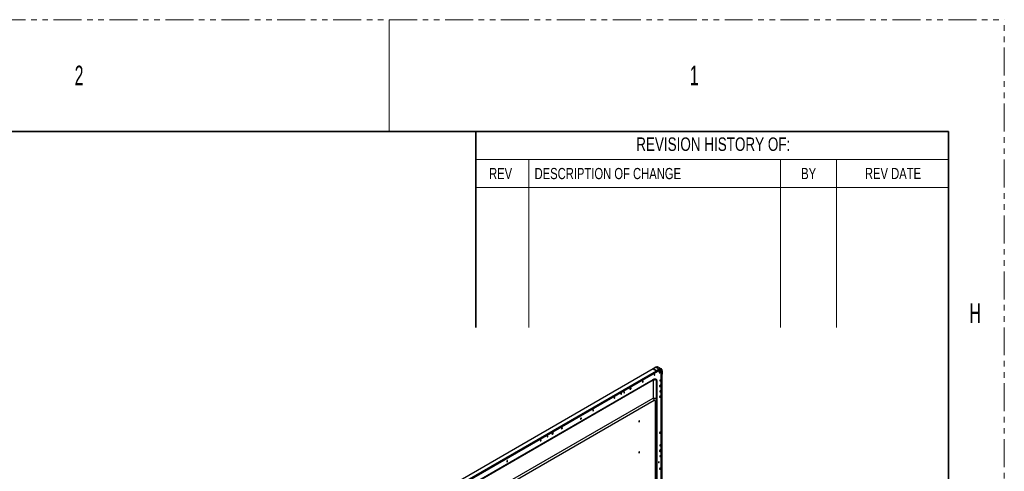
# Model space of a CAD drawing. Header units: millimetres. Extents: x 0 to 1118, y 0 to 864.
# Tile 397 of 397: x 894 to 1118, y 761 to 864. Entities that reach past the tile are written whole.
import ezdxf

# ---------------------------------------------------------------- set-up
doc = ezdxf.new("R2010")
doc.units = ezdxf.units.MM
doc.linetypes.add('PHANTOM', pattern=[12.7, 6.35, -1.27, 1.27, -1.27, 1.27, -1.27])
doc.styles.add('SLDTEXTSTYLE3', font='TXT', dxfattribs={"width": 0.6})
doc.styles.add('SLDTEXTSTYLE5', font='TXT', dxfattribs={"width": 0.75})

msp = doc.modelspace()

# ---------------------------------------------------------------- linework, layer by layer
at = {"color": 7, "linetype": 'PHANTOM', "lineweight": 18}
for p in [(0, 863.6), (1117.6, 0)]:
    msp.add_line(p, (1117.6, 863.6), dxfattribs=at)
at = {"color": 7, "linetype": 'Continuous', "lineweight": 18}
for p, q in [((977.9, 863.6), (977.9, 838.2)), ((1104.9, 838.2), (997.58, 838.2)), ((1104.9, 838.2), (1104.9, 793.75)), ((997.58, 831.85), (997.58, 793.75)), ((1104.9, 831.85), (997.58, 831.85)), ((1009.65, 831.85), (1009.65, 793.75)), ((1066.8, 831.85), (1066.8, 793.75)), ((1079.5, 831.85), (1079.5, 793.75)), ((1104.9, 825.5), (997.58, 825.5))]:
    msp.add_line(p, q, dxfattribs=at)
at = {"color": 7, "linetype": 'Continuous', "lineweight": 35}
for p, q in [((12.7, 838.2), (1104.9, 838.2)), ((997.58, 838.2), (997.58, 793.75)), ((1104.9, 838.2), (1104.9, 25.4))]:
    msp.add_line(p, q, dxfattribs=at)
at = {"color": 7, "linetype": 'Continuous', "lineweight": 25}
for p, q in [((1037.8614, 784.3107), (903.0162, 706.4662)), ((1039.2838, 783.9479), (903.1346, 705.3507)), ((903.7374, 706.0498), (1038.5827, 783.8943)), ((903.7666, 705.8769), (1038.6118, 783.7214)), ((903.7728, 705.9886), (1038.618, 783.8331)), ((1038.618, 783.7351), (903.7728, 705.8906)), ((1037.8654, 784.313), (1037.8614, 784.3107)), ((1037.8614, 784.3107), (1038.5827, 783.8943)), ((1038.5018, 784.6804), (1037.8654, 784.313)), ((1037.8754, 784.312), (1038.5118, 784.6794)), ((1038.5908, 783.899), (1037.8754, 784.312)), ((1038.5118, 784.6794), (1039.2272, 784.2664)), ((1039.2272, 784.2664), (1038.5908, 783.899)), ((1038.618, 783.8331), (1038.618, 783.7351)), ((1038.6199, 783.7261), (1039.2563, 784.0934)), ((1038.6262, 783.8378), (1039.2625, 784.2052)), ((1038.6262, 783.7398), (1039.2625, 784.1072)), ((1038.6262, 783.8378), (1038.6262, 783.7398)), ((1039.7022, 784.3134), (1038.9868, 784.7264)), ((1039.3126, 783.7843), (1039.2626, 783.6977)), ((1039.4529, 783.7033), (1039.4029, 783.6167)), ((1039.4029, 783.6167), (1039.4878, 783.5677)), ((1039.5378, 783.6543), (1039.4529, 783.7033)), ((1039.5489, 784.1296), (1039.4838, 784.1671)), ((1039.4878, 783.5677), (1039.5378, 783.6543)), ((1039.718, 784.3036), (1039.7022, 784.3134)), ((1039.729, 697.9045), (1039.729, 783.7601)), ((1039.729, 783.0784), (1039.7717, 783.0538)), ((1039.729, 783.0719), (1039.7717, 783.0473)), ((1039.7717, 783.7887), (1039.7717, 783.0538)), ((1039.8141, 783.7887), (1039.8141, 783.0538)), ((1039.8141, 783.0538), (1039.8989, 783.1028)), ((1039.8141, 783.0473), (1039.8989, 783.0962)), ((1039.8989, 783.8377), (1039.8989, 783.1028)), ((1039.9136, 783.1232), (1039.9136, 783.8581)), ((1039.9136, 697.7782), (1039.9136, 783.1166)), ((904.5899, 705.0191), (1037.8285, 781.9361)), ((1037.8906, 781.727), (904.652, 704.81)), ((1037.8906, 781.727), (1037.8906, 777.6808)), ((1038.5906, 777.2766), (1038.5906, 781.3228)), ((1038.6785, 781.4452), (1038.6785, 695.2648)), ((1039.4981, 780.6341), (1039.5065, 780.5834)), ((1039.5914, 780.5344), (1039.5065, 780.5834)), ((1032.7473, 780.0464), (1032.7557, 779.9957)), ((1032.8406, 779.9467), (1032.7557, 779.9957)), ((1003.9995, 758.1159), (1037.8906, 777.6808)), ((1038.0563, 777.1233), (1004.1652, 757.5584)), ((1038.3563, 752.541), (1038.3563, 776.95)), ((1038.5775, 777.3325), (1038.5906, 777.2766)), ((1038.5906, 777.2766), (1038.583, 777.2323)), ((1038.5868, 777.232), (1038.5835, 777.3324)), ((1038.5906, 777.2766), (1038.5906, 752.8675)), ((1015.0696, 769.8413), (1015.0781, 769.7906)), ((1015.0781, 769.7906), (1015.1629, 769.7416)), ((1039.4981, 765.9363), (1039.5065, 765.8856)), ((1039.5914, 765.8366), (1039.5065, 765.8856))]:
    msp.add_line(p, q, dxfattribs=at)
at = {"color": 8, "linetype": 'Continuous', "lineweight": 25}
for p, q in [((1038.2429, 783.0274), (1038.1722, 783.0682)), ((1039.307, 783.5811), (1039.2303, 783.6254)), ((1039.6939, 697.8962), (1039.6939, 783.7111)), ((1039.726, 783.815), (1039.7717, 783.7887)), ((1039.7717, 783.0473), (1039.7717, 697.903)), ((1039.8141, 783.0473), (1039.8141, 697.8842)), ((1039.8989, 697.8161), (1039.8989, 783.0962)), ((1035.5361, 781.5354), (1035.6245, 781.4844)), ((1039.3651, 780.3996), (1039.316, 780.428)), ((1039.4878, 781.6994), (1039.4171, 781.7402)), ((1030.6119, 778.7622), (1030.7003, 778.7111)), ((1031.2934, 779.0862), (1031.3818, 779.0352)), ((1032.7035, 779.9655), (1032.6542, 779.9939)), ((1039.4524, 779.3314), (1039.5408, 779.2804)), ((1029.0702, 777.8342), (1029.1586, 777.7831)), ((1039.3898, 778.0852), (1039.4782, 778.0341)), ((1024.2224, 775.0041), (1024.3108, 774.9531)), ((1021.4589, 773.1516), (1021.5649, 773.0904)), ((1034.663, 772.4851), (1034.7514, 772.434)), ((1015.0258, 769.7604), (1014.9765, 769.7888)), ((1017.1513, 770.9221), (1017.2397, 770.8711)), ((1039.3898, 769.9198), (1039.4782, 769.8687)), ((1012.3202, 768.1646), (1012.4086, 768.1136)), ((1013.862, 769.0926), (1013.9504, 769.0416)), ((1039.4524, 767.0833), (1039.5408, 767.0323)), ((1034.663, 765.4628), (1034.7514, 765.4118)), ((1039.3651, 765.7019), (1039.316, 765.7302)), ((1004.7089, 763.4821), (1004.815, 763.4208)), ((1039.1494, 763.2339), (1039.2378, 763.1829)), ((1039.4878, 764.552), (1039.4171, 764.5929)), ((1039.3898, 761.7544), (1039.4782, 761.7033))]:
    msp.add_line(p, q, dxfattribs=at)
at = {"color": 7, "linetype": 'Continuous', "lineweight": 25, "flags": 128}
for points in [[(1038.2429, 783.0274), (1038.2375, 783.0556), (1038.2222, 783.0732), (1038.1992, 783.0777), (1038.1722, 783.0682), (1038.1451, 783.0464), (1038.1222, 783.0155), (1038.1069, 782.9801), (1038.1015, 782.9458)], [(1038.1015, 782.9458), (1038.1069, 782.9176), (1038.1222, 782.9), (1038.1451, 782.8955), (1038.1722, 782.9049), (1038.1992, 782.9268), (1038.2222, 782.9577), (1038.2375, 782.9931), (1038.2429, 783.0274)], [(1039.216, 783.5408), (1039.2228, 783.4914), (1039.2428, 783.4542), (1039.2742, 783.4323), (1039.3143, 783.4277), (1039.3596, 783.4407), (1039.4062, 783.4703), (1039.4502, 783.5139), (1039.4878, 783.5677)], [(1039.2236, 783.6013), (1039.2254, 783.597), (1039.2445, 783.5749), (1039.2732, 783.5693), (1039.307, 783.5811)], [(1039.8989, 783.8377), (1039.8867, 783.974), (1039.8505, 784.0909), (1039.7917, 784.184), (1039.7125, 784.2497), (1039.6161, 784.2854), (1039.5061, 784.2898), (1039.3867, 784.2627), (1039.2625, 784.2052)], [(1039.307, 783.5811), (1039.3409, 783.6084), (1039.3695, 783.6471), (1039.3887, 783.6912), (1039.3954, 783.7342), (1039.3887, 783.7694), (1039.3695, 783.7914), (1039.3409, 783.797), (1039.3158, 783.7898)], [(1039.5844, 783.8112), (1039.5775, 783.8606), (1039.5576, 783.8979), (1039.5262, 783.9197), (1039.4861, 783.9243), (1039.4408, 783.9113), (1039.3941, 783.8817), (1039.3501, 783.8381), (1039.3126, 783.7843)], [(1039.4948, 783.8807), (1039.4891, 783.8942), (1039.474, 783.9225)], [(1035.6245, 781.4844), (1035.6178, 781.5196), (1035.5986, 781.5416), (1035.5699, 781.5472), (1035.5361, 781.5354), (1035.5023, 781.5081), (1035.4736, 781.4694), (1035.4544, 781.4253), (1035.4477, 781.3823)], [(1035.4477, 781.3823), (1035.4544, 781.3472), (1035.4736, 781.3251), (1035.5023, 781.3195), (1035.5361, 781.3313), (1035.5699, 781.3586), (1035.5986, 781.3973), (1035.6178, 781.4414), (1035.6245, 781.4844)], [(1039.5914, 780.5344), (1039.5806, 780.5907), (1039.5499, 780.6259), (1039.504, 780.6349), (1039.4499, 780.616), (1039.3958, 780.5724), (1039.3499, 780.5105), (1039.3193, 780.4398), (1039.3085, 780.3711)], [(1039.3085, 780.3711), (1039.3193, 780.3148), (1039.3499, 780.2795), (1039.3958, 780.2706), (1039.4499, 780.2894), (1039.504, 780.3331), (1039.5499, 780.395), (1039.5806, 780.4657), (1039.5914, 780.5344)], [(1039.3094, 780.3903), (1039.3313, 780.3879), (1039.3651, 780.3996)], [(1039.4878, 781.6994), (1039.4824, 781.7275), (1039.4671, 781.7452), (1039.4441, 781.7496), (1039.4171, 781.7402), (1039.39, 781.7184), (1039.3671, 781.6874), (1039.3517, 781.6521), (1039.3464, 781.6177)], [(1039.3464, 781.6177), (1039.3517, 781.5896), (1039.3671, 781.572), (1039.39, 781.5675), (1039.4171, 781.5769), (1039.4441, 781.5988), (1039.4671, 781.6297), (1039.4824, 781.665), (1039.4878, 781.6994)], [(1039.3651, 780.3996), (1039.3989, 780.4269), (1039.4276, 780.4656), (1039.4467, 780.5098), (1039.4535, 780.5527), (1039.4467, 780.5879), (1039.4337, 780.6056)], [(1030.7003, 778.7111), (1030.6936, 778.7463), (1030.6744, 778.7684), (1030.6458, 778.7739), (1030.6119, 778.7622), (1030.5781, 778.7349), (1030.5494, 778.6962), (1030.5303, 778.652), (1030.5236, 778.6091)], [(1030.5236, 778.6091), (1030.5303, 778.5739), (1030.5494, 778.5519), (1030.5781, 778.5463), (1030.6119, 778.558), (1030.6458, 778.5853), (1030.6744, 778.624), (1030.6936, 778.6682), (1030.7003, 778.7111)], [(1031.3818, 779.0352), (1031.3751, 779.0703), (1031.356, 779.0924), (1031.3273, 779.098), (1031.2935, 779.0862), (1031.2596, 779.0589), (1031.231, 779.0202), (1031.2118, 778.976), (1031.2051, 778.9331)], [(1031.2051, 778.9331), (1031.2118, 778.8979), (1031.231, 778.8759), (1031.2596, 778.8703), (1031.2935, 778.8821), (1031.3273, 778.9094), (1031.356, 778.948), (1031.3751, 778.9922), (1031.3818, 779.0352)], [(1032.8406, 779.9467), (1032.8298, 780.003), (1032.7992, 780.0383), (1032.7533, 780.0472), (1032.6992, 780.0284), (1032.6451, 779.9847), (1032.5992, 779.9228), (1032.5685, 779.8521), (1032.5578, 779.7834)], [(1032.5578, 779.7834), (1032.5685, 779.7271), (1032.5992, 779.6918), (1032.6451, 779.6829), (1032.6992, 779.7017), (1032.7533, 779.7454), (1032.7992, 779.8073), (1032.8298, 779.878), (1032.8406, 779.9467)], [(1032.5588, 779.8033), (1032.5812, 779.8006), (1032.6151, 779.8124), (1032.6489, 779.8397), (1032.6776, 779.8784), (1032.6967, 779.9225), (1032.7035, 779.9655)], [(1032.7035, 779.9655), (1032.6967, 780.0007), (1032.6837, 780.0184)], [(1039.5408, 779.2804), (1039.5341, 779.3156), (1039.5149, 779.3376), (1039.4862, 779.3432), (1039.4524, 779.3314), (1039.4186, 779.3041), (1039.3899, 779.2654), (1039.3708, 779.2213), (1039.364, 779.1783)], [(1039.364, 779.1783), (1039.3708, 779.1432), (1039.3899, 779.1211), (1039.4186, 779.1155), (1039.4524, 779.1273), (1039.4862, 779.1546), (1039.5149, 779.1933), (1039.5341, 779.2374), (1039.5408, 779.2804)], [(1029.1586, 777.7831), (1029.1518, 777.8183), (1029.1327, 777.8404), (1029.104, 777.8459), (1029.0702, 777.8342), (1029.0363, 777.8069), (1029.0077, 777.7682), (1028.9885, 777.724), (1028.9818, 777.6811)], [(1028.9818, 777.6811), (1028.9885, 777.6459), (1029.0077, 777.6239), (1029.0363, 777.6183), (1029.0702, 777.63), (1029.104, 777.6573), (1029.1327, 777.696), (1029.1518, 777.7402), (1029.1586, 777.7831)], [(1039.4782, 778.0341), (1039.4715, 778.0693), (1039.4523, 778.0914), (1039.4237, 778.0969), (1039.3898, 778.0852), (1039.356, 778.0579), (1039.3273, 778.0192), (1039.3082, 777.975), (1039.3014, 777.9321)], [(1039.3014, 777.9321), (1039.3082, 777.8969), (1039.3273, 777.8749), (1039.356, 777.8693), (1039.3898, 777.881), (1039.4237, 777.9083), (1039.4523, 777.947), (1039.4715, 777.9912), (1039.4782, 778.0341)], [(1024.3108, 774.9531), (1024.304, 774.9883), (1024.2849, 775.0103), (1024.2562, 775.0159), (1024.2224, 775.0042), (1024.1886, 774.9769), (1024.1599, 774.9382), (1024.1407, 774.894), (1024.134, 774.8511)], [(1024.134, 774.8511), (1024.1407, 774.8159), (1024.1599, 774.7938), (1024.1886, 774.7883), (1024.2224, 774.8), (1024.2562, 774.8273), (1024.2849, 774.866), (1024.304, 774.9102), (1024.3108, 774.9531)], [(1021.5649, 773.0904), (1021.5569, 773.1326), (1021.5339, 773.159), (1021.4995, 773.1657), (1021.4589, 773.1516), (1021.4183, 773.1188), (1021.3839, 773.0724), (1021.3609, 773.0194), (1021.3528, 772.9679)], [(1021.3528, 772.9679), (1021.3609, 772.9257), (1021.3839, 772.8992), (1021.4183, 772.8925), (1021.4589, 772.9066), (1021.4995, 772.9394), (1021.5339, 772.9858), (1021.5569, 773.0388), (1021.5649, 773.0904)], [(1034.7514, 772.434), (1034.7447, 772.4692), (1034.7255, 772.4913), (1034.6969, 772.4968), (1034.663, 772.4851), (1034.6292, 772.4578), (1034.6005, 772.4191), (1034.5814, 772.3749), (1034.5746, 772.332)], [(1034.5746, 772.332), (1034.5814, 772.2968), (1034.6005, 772.2747), (1034.6292, 772.2692), (1034.663, 772.2809), (1034.6969, 772.3082), (1034.7255, 772.3469), (1034.7447, 772.3911), (1034.7514, 772.434)], [(1015.1629, 769.7416), (1015.1522, 769.7979), (1015.1215, 769.8332), (1015.0756, 769.8421), (1015.0215, 769.8233), (1014.9674, 769.7796), (1014.9215, 769.7177), (1014.8909, 769.647), (1014.8801, 769.5783)], [(1014.8801, 769.5783), (1014.8909, 769.522), (1014.9215, 769.4867), (1014.9674, 769.4778), (1015.0215, 769.4966), (1015.0756, 769.5403), (1015.1215, 769.6022), (1015.1522, 769.6729), (1015.1629, 769.7416)], [(1014.8811, 769.5982), (1014.9036, 769.5955), (1014.9374, 769.6073), (1014.9712, 769.6346), (1014.9999, 769.6733), (1015.0191, 769.7174), (1015.0258, 769.7604)], [(1015.0258, 769.7604), (1015.0191, 769.7956), (1015.006, 769.8133)], [(1017.2397, 770.8711), (1017.233, 770.9063), (1017.2138, 770.9283), (1017.1851, 770.9339), (1017.1513, 770.9221), (1017.1175, 770.8948), (1017.0888, 770.8561), (1017.0697, 770.812), (1017.0629, 770.769)], [(1017.0629, 770.769), (1017.0697, 770.7338), (1017.0888, 770.7118), (1017.1175, 770.7062), (1017.1513, 770.718), (1017.1851, 770.7453), (1017.2138, 770.784), (1017.233, 770.8281), (1017.2397, 770.8711)], [(1039.4782, 769.8687), (1039.4715, 769.9039), (1039.4523, 769.926), (1039.4237, 769.9315), (1039.3898, 769.9198), (1039.356, 769.8925), (1039.3273, 769.8538), (1039.3082, 769.8096), (1039.3014, 769.7667)], [(1039.3014, 769.7667), (1039.3082, 769.7315), (1039.3273, 769.7094), (1039.356, 769.7039), (1039.3898, 769.7156), (1039.4237, 769.7429), (1039.4523, 769.7816), (1039.4715, 769.8258), (1039.4782, 769.8687)], [(1012.4086, 768.1136), (1012.4019, 768.1488), (1012.3827, 768.1708), (1012.354, 768.1764), (1012.3202, 768.1646), (1012.2864, 768.1373), (1012.2577, 768.0987), (1012.2386, 768.0545), (1012.2318, 768.0115)], [(1012.2318, 768.0115), (1012.2386, 767.9764), (1012.2577, 767.9543), (1012.2864, 767.9487), (1012.3202, 767.9605), (1012.354, 767.9878), (1012.3827, 768.0265), (1012.4019, 768.0707), (1012.4086, 768.1136)], [(1013.9504, 769.0416), (1013.9437, 769.0768), (1013.9245, 769.0988), (1013.8958, 769.1044), (1013.862, 769.0926), (1013.8282, 769.0653), (1013.7995, 769.0267), (1013.7803, 768.9825), (1013.7736, 768.9395)], [(1013.7736, 768.9395), (1013.7803, 768.9044), (1013.7995, 768.8823), (1013.8282, 768.8767), (1013.862, 768.8885), (1013.8958, 768.9158), (1013.9245, 768.9545), (1013.9437, 768.9987), (1013.9504, 769.0416)], [(1039.5408, 767.0323), (1039.5341, 767.0674), (1039.5149, 767.0895), (1039.4862, 767.0951), (1039.4524, 767.0833), (1039.4186, 767.056), (1039.3899, 767.0173), (1039.3708, 766.9732), (1039.364, 766.9302)], [(1039.364, 766.9302), (1039.3708, 766.895), (1039.3899, 766.873), (1039.4186, 766.8674), (1039.4524, 766.8792), (1039.4862, 766.9065), (1039.5149, 766.9452), (1039.5341, 766.9893), (1039.5408, 767.0323)], [(1034.7514, 765.4118), (1034.7447, 765.4469), (1034.7255, 765.469), (1034.6969, 765.4746), (1034.663, 765.4628), (1034.6292, 765.4355), (1034.6005, 765.3968), (1034.5814, 765.3527), (1034.5746, 765.3097)], [(1034.5746, 765.3097), (1034.5814, 765.2745), (1034.6005, 765.2525), (1034.6292, 765.2469), (1034.663, 765.2587), (1034.6969, 765.286), (1034.7255, 765.3247), (1034.7447, 765.3688), (1034.7514, 765.4118)], [(1039.5914, 765.8366), (1039.5806, 765.8929), (1039.5499, 765.9282), (1039.504, 765.9371), (1039.4499, 765.9183), (1039.3958, 765.8746), (1039.3499, 765.8127), (1039.3193, 765.7421), (1039.3085, 765.6734)], [(1039.3085, 765.6734), (1039.3193, 765.6171), (1039.3499, 765.5818), (1039.3958, 765.5729), (1039.4499, 765.5917), (1039.504, 765.6354), (1039.5499, 765.6972), (1039.5806, 765.7679), (1039.5914, 765.8366)], [(1039.3094, 765.6926), (1039.3313, 765.6902), (1039.3651, 765.7019)], [(1039.3651, 765.7019), (1039.3989, 765.7292), (1039.4276, 765.7679), (1039.4467, 765.8121), (1039.4535, 765.855), (1039.4467, 765.8902), (1039.4337, 765.9079)], [(1004.815, 763.4208), (1004.8069, 763.463), (1004.7839, 763.4895), (1004.7495, 763.4962), (1004.7089, 763.4821), (1004.6683, 763.4493), (1004.6339, 763.4029), (1004.6109, 763.3499), (1004.6029, 763.2984)], [(1004.6029, 763.2984), (1004.6109, 763.2561), (1004.6339, 763.2297), (1004.6683, 763.223), (1004.7089, 763.2371), (1004.7495, 763.2699), (1004.7839, 763.3163), (1004.8069, 763.3693), (1004.815, 763.4208)], [(1039.2378, 763.1829), (1039.2311, 763.2181), (1039.2119, 763.2401), (1039.1832, 763.2457), (1039.1494, 763.234), (1039.1156, 763.2067), (1039.0869, 763.168), (1039.0677, 763.1238), (1039.061, 763.0809)], [(1039.061, 763.0809), (1039.0677, 763.0457), (1039.0869, 763.0236), (1039.1156, 763.0181), (1039.1494, 763.0298), (1039.1832, 763.0571), (1039.2119, 763.0958), (1039.2311, 763.14), (1039.2378, 763.1829)], [(1039.4878, 764.552), (1039.4824, 764.5802), (1039.4671, 764.5978), (1039.4441, 764.6023), (1039.4171, 764.5929), (1039.39, 764.571), (1039.3671, 764.5401), (1039.3517, 764.5047), (1039.3464, 764.4704)], [(1039.3464, 764.4704), (1039.3517, 764.4423), (1039.3671, 764.4246), (1039.39, 764.4202), (1039.4171, 764.4296), (1039.4441, 764.4514), (1039.4671, 764.4823), (1039.4824, 764.5177), (1039.4878, 764.552)], [(1039.4782, 761.7033), (1039.4715, 761.7385), (1039.4523, 761.7605), (1039.4237, 761.7661), (1039.3898, 761.7544), (1039.356, 761.7271), (1039.3273, 761.6884), (1039.3082, 761.6442), (1039.3014, 761.6013)], [(1039.3014, 761.6013), (1039.3082, 761.5661), (1039.3273, 761.544), (1039.356, 761.5385), (1039.3898, 761.5502), (1039.4237, 761.5775), (1039.4523, 761.6162), (1039.4715, 761.6604), (1039.4782, 761.7033)]]:
    msp.add_lwpolyline(points, dxfattribs=at)
at = {"color": 8, "linetype": 'Continuous', "lineweight": 25, "flags": 128}
for points in [[(1039.7022, 784.3134), (1039.7022, 784.3134), (1039.6004, 784.3511), (1039.4843, 784.3558), (1039.3582, 784.3271), (1039.2272, 784.2664)], [(1039.4206, 784.1624), (1039.4739, 784.1573), (1039.5469, 784.1307)]]:
    msp.add_lwpolyline(points, dxfattribs=at)
at = {"color": 7, "linetype": 'Continuous', "lineweight": 25}
for centre, radius, start, end in [((1037.8695, 784.3038), 0.0101, 54.381827, 114.313952), ((1038.8081, 784.2036), 0.5666, 86.803873, 122.719425), ((1038.5059, 784.6712), 0.0101, 54.381827, 114.313952), ((1038.7901, 784.2909), 0.4778, 65.692881, 125.617577), ((1038.5413, 783.8296), 0.0768, 2.605478, 57.394522), ((1038.5494, 783.8343), 0.0768, 2.605478, 57.394522), ((1038.6033, 783.7335), 0.0148, 305.013332, 6.298848), ((1038.6132, 783.7376), 0.0131, 279.275826, 9.463062), ((1039.5406, 783.5297), 0.3248, 148.856272, 178.043501), ((1039.1858, 784.2017), 0.0768, 2.605478, 57.394522), ((1039.1827, 783.7122), 0.24, 280.997532, 336.54871), ((1039.4484, 783.8411), 0.3275, 350.785963, 129.203285), ((1039.4779, 783.8432), 0.3406, 350.785963, 129.203285), ((1039.4439, 783.7517), 0.2533, 350.785963, 129.203285), ((1039.3234, 783.7531), 0.185, 21.102124, 55.273713), ((1039.1749, 783.8713), 0.3248, 328.856272, 358.043501), ((1039.3452, 783.8635), 0.1543, 358.763618, 22.847253), ((1039.2597, 783.8223), 0.3248, 328.856272, 358.043501), ((1039.7929, 783.8296), 0.0461, 242.609672, 297.390328), ((1039.7929, 783.0947), 0.0461, 242.609672, 297.390328), ((1039.7929, 783.0882), 0.0461, 242.609672, 297.390328), ((1039.8886, 783.1257), 0.0251, 294.374658, 354.305201), ((1039.8904, 783.1176), 0.023, 291.835985, 5.818529), ((1039.2312, 780.582), 0.2753, 288.148955, 0.287446), ((1032.4805, 779.9943), 0.2753, 288.148955, 0.287446), ((1014.8028, 769.7892), 0.2753, 288.148955, 0.287446), ((1039.2312, 765.8842), 0.2753, 288.148955, 0.287446)]:
    msp.add_arc(centre, radius, start, end, dxfattribs=at)
at = {"color": 8, "linetype": 'Continuous', "lineweight": 25}
for centre, radius, start, end in [((1039.095, 783.9379), 0.189, 3.050675, 46.61896), ((1039.2483, 784.1054), 0.0144, 304.056351, 7.255829), ((1039.669, 783.7661), 0.0604, 294.375992, 354.2899), ((1039.8897, 783.8598), 0.024, 292.737741, 355.956536)]:
    msp.add_arc(centre, radius, start, end, dxfattribs=at)
at = {"color": 7, "linetype": 'Continuous', "lineweight": 25}
for points, knots in [([(1039.729, 783.7601), (1039.7283, 783.7834), (1039.7261, 783.8505), (1039.703, 783.9474), (1039.6523, 784.0403), (1039.5987, 784.1016), (1039.5573, 784.1214), (1039.5447, 784.1274)], [0, 0, 0, 0, 0.148877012, 0.428518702, 0.668704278, 0.899071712, 1, 1, 1, 1]), ([(1039.9136, 783.8581), (1039.9129, 783.8832), (1039.911, 783.9561), (1039.8899, 784.0668), (1039.8415, 784.1785), (1039.7831, 784.2585), (1039.7346, 784.2886), (1039.7173, 784.2994)], [0, 0, 0, 0, 0.12948265, 0.3757341, 0.62183353, 0.86452885, 1, 1, 1, 1]), ([(1037.8285, 781.9361), (1037.8386, 781.9419), (1037.8589, 781.9534), (1037.8893, 781.9697), (1037.9197, 781.985), (1037.9501, 781.9994), (1037.9803, 782.0128), (1038.0105, 782.0251), (1038.0405, 782.0363), (1038.0703, 782.0463), (1038.0999, 782.0551), (1038.1293, 782.0626), (1038.1583, 782.0688), (1038.187, 782.0736), (1038.2154, 782.077), (1038.2432, 782.0789), (1038.2706, 782.0793), (1038.3274, 782.0768), (1038.4089, 782.059), (1038.5023, 782.0032), (1038.5625, 781.9334), (1038.5996, 781.868), (1038.6219, 781.8172), (1038.6402, 781.7624), (1038.6547, 781.7042), (1038.6657, 781.643), (1038.6732, 781.5792), (1038.6777, 781.5134), (1038.6782, 781.4679), (1038.6785, 781.4452)], [0, 0, 0, 0, 0.022393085, 0.044788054, 0.067183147, 0.089578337, 0.111972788, 0.134366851, 0.156762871, 0.179159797, 0.201557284, 0.22395672, 0.246355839, 0.268755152, 0.291155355, 0.313555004, 0.335956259, 0.358357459, 0.455713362, 0.553062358, 0.650421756, 0.694126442, 0.737829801, 0.781532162, 0.825231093, 0.868926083, 0.912618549, 0.956311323, 1, 1, 1, 1]), ([(1037.8285, 781.9361), (1037.8285, 781.904), (1037.834, 781.8688), (1037.8552, 781.7972), (1037.871, 781.761), (1037.8906, 781.727)], [0, 0, 0, 0, 0.5, 0.5, 1, 1, 1, 1]), ([(1037.8906, 781.727), (1037.8987, 781.7312), (1037.915, 781.7395), (1037.9387, 781.7526), (1037.9619, 781.7659), (1037.9846, 781.7794), (1038.0069, 781.7929), (1038.029, 781.8062), (1038.0508, 781.8192), (1038.0724, 781.8317), (1038.0939, 781.8436), (1038.1154, 781.8548), (1038.1368, 781.865), (1038.1583, 781.874), (1038.1797, 781.8817), (1038.208, 781.8898), (1038.2432, 781.8954), (1038.2844, 781.8946), (1038.3241, 781.886), (1038.3616, 781.8724), (1038.3965, 781.8559), (1038.4293, 781.836), (1038.4596, 781.8128), (1038.4871, 781.7839), (1038.5111, 781.7478), (1038.5314, 781.7056), (1038.5481, 781.6579), (1038.5617, 781.6063), (1038.5725, 781.5518), (1038.5806, 781.4952), (1038.5863, 781.4378), (1038.5899, 781.3799), (1038.5904, 781.3418), (1038.5906, 781.3228)], [0, 0, 0, 0, 0.02066457, 0.04132008, 0.06197402, 0.08262929, 0.10328578, 0.12394197, 0.1445965, 0.16524971, 0.18590526, 0.20657162, 0.22725091, 0.24792821, 0.26859784, 0.28926923, 0.32974655, 0.37019267, 0.41061201, 0.45108042, 0.49150403, 0.53193105, 0.57424922, 0.6165189, 0.65882579, 0.70115051, 0.74344273, 0.78574994, 0.82860003, 0.87145329, 0.91432663, 0.95718984, 1, 1, 1, 1]), ([(1038.5906, 781.3228), (1038.5906, 781.3454), (1038.5984, 781.3681), (1038.6285, 781.41), (1038.6507, 781.4292), (1038.6785, 781.4452)], [0, 0, 0, 0, 0.5, 0.5, 1, 1, 1, 1]), ([(1037.8906, 777.6808), (1037.9429, 777.5901), (1037.9849, 777.4935), (1038.0415, 777.3028), (1038.0563, 777.2088), (1038.0563, 777.1233)], [0, 0, 0, 0, 0.5, 0.5, 1, 1, 1, 1]), ([(1038.3563, 776.95), (1038.3561, 776.9562), (1038.3559, 776.9685), (1038.3545, 776.9865), (1038.3524, 777.0042), (1038.3494, 777.0215), (1038.3457, 777.0381), (1038.341, 777.0541), (1038.3356, 777.0692), (1038.3292, 777.0835), (1038.322, 777.0968), (1038.314, 777.109), (1038.3051, 777.1202), (1038.2955, 777.1302), (1038.2851, 777.139), (1038.2739, 777.1466), (1038.2621, 777.153), (1038.2496, 777.1583), (1038.2365, 777.1623), (1038.2228, 777.1651), (1038.2085, 777.1666), (1038.1936, 777.1668), (1038.1738, 777.1656), (1038.1486, 777.1613), (1038.118, 777.1521), (1038.0871, 777.1397), (1038.0665, 777.1287), (1038.0563, 777.1233)], [0, 0, 0, 0, 0.03406468, 0.06860161, 0.10350498, 0.13867515, 0.17402089, 0.20946165, 0.24492308, 0.28034307, 0.31567512, 0.35088789, 0.38596967, 0.42092567, 0.45577791, 0.49056415, 0.52533196, 0.56013277, 0.59501279, 0.63000436, 0.66512348, 0.70036986, 0.73572346, 0.80256806, 0.86927666, 0.93530762, 1, 1, 1, 1])]:
    msp.add_open_spline(points, degree=3, knots=knots, dxfattribs=at)
at = {"color": 8, "linetype": 'Continuous', "lineweight": 25}
for points, knots in [([(1037.8906, 777.6808), (1037.9904, 777.6884), (1038.1898, 777.7035), (1038.4151, 777.6278), (1038.5536, 777.502), (1038.5704, 777.3825), (1038.5775, 777.3325)], [0, 0, 0, 0, 0.26893171, 0.53774397, 0.80657138, 1, 1, 1, 1]), ([(1038.583, 777.2323), (1038.5812, 777.2169), (1038.5757, 777.1714), (1038.5332, 777.0989), (1038.4613, 777.0178), (1038.3913, 776.9726), (1038.3563, 776.95)], [0, 0, 0, 0, 0.1447427, 0.42982847, 0.71491423, 1, 1, 1, 1])]:
    msp.add_open_spline(points, degree=3, knots=knots, dxfattribs=at)

# ---------------------------------------------------------------- texts
at = {"color": 7, "linetype": 'Continuous', "lineweight": 0}
for s, insert, char_height, attachment_point, style in [('2', (906.4942, 853.1727), 4.445, 1, 'SLDTEXTSTYLE3'), ('1', (1046.1943, 853.1727), 4.445, 1, 'SLDTEXTSTYLE3'), ('REVISION HISTORY OF:', (1051.505, 836.8629), 3.048, 2, 'SLDTEXTSTYLE5'), ('REV', (1003.206, 829.9366), 2.54, 2, 'SLDTEXTSTYLE5'), ('DESCRIPTION OF CHANGE', (1010.9283, 829.9366), 2.54, 1, 'SLDTEXTSTYLE5'), ('BY', (1073.1728, 829.9446), 2.54, 2, 'SLDTEXTSTYLE5'), ('REV DATE', (1092.3203, 829.9542), 2.54, 2, 'SLDTEXTSTYLE5'), ('H', (1109.6943, 799.1977), 4.445, 1, 'SLDTEXTSTYLE3')]:
    msp.add_mtext(s, dxfattribs=dict(at, insert=insert, char_height=char_height, attachment_point=attachment_point, style=style))

doc.saveas('drawing.dxf')
